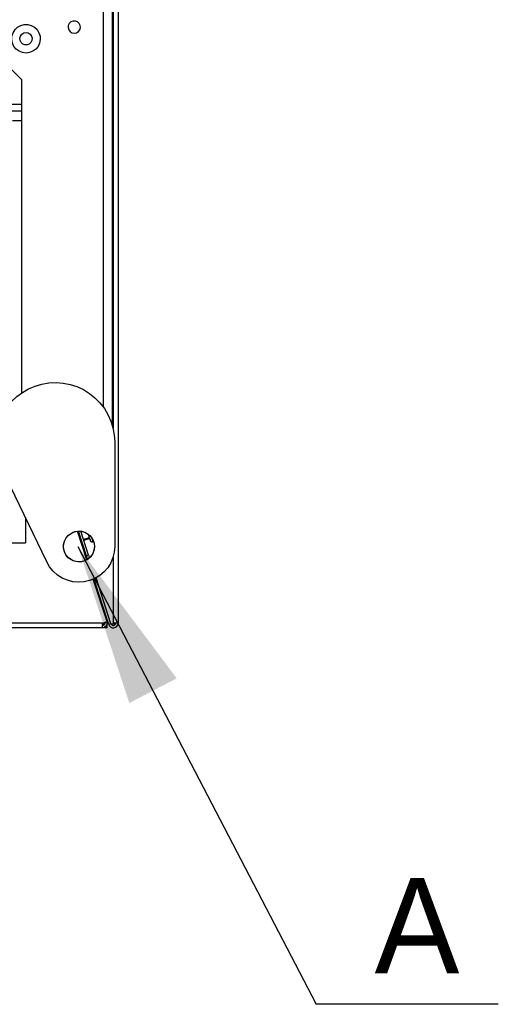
# Model space of a CAD drawing. Header units: millimetres. Extents: x 0 to 39025, y -31299 to 8400.
# Tile 334 of 373: x 15294 to 15495, y 3598 to 4011. Entities that reach past the tile are written whole.
import ezdxf

# ---------------------------------------------------------------- set-up
doc = ezdxf.new("R2010")
doc.units = ezdxf.units.MM
doc.layers.add('ANOTACIJE', color=7, linetype='Continuous')
doc.styles.add('SLDTEXTSTYLE1', font='Montserrat-Regular.ttf')
doc.styles.get("Standard").update_dxf_attribs({"font": 'Montserrat-Regular.ttf'})
doc.dimstyles.new('SLDDIMSTYLE3', dxfattribs={"dimtxt": 0.18, "dimasz": 3.414889, "dimexe": 0, "dimexo": 0.0625, "dimgap": 0, "dimtad": 0, "dimtih": 1, "dimtoh": 1, "dimdec": 0, "dimrnd": 1e-09, "dimzin": 0, "dimdsep": 46, "dimtxsty": 'Standard', "dimsah": 1, "dimcen": 0.09, "dimadec": 0, "dimazin": 0, "dimtfac": 3.414889, "dimtdec": 0, "dimtofl": 0, "dimtmove": 0, "dimatfit": 3, "dimfxl": 1, "dimfrac": 2, "dimtolj": 1, "dimtzin": 0, "dimarcsym": 0})

# ---------------------------------------------------------------- blocks, each defined once
blk = doc.blocks.new('Adapt 2 (spodaj)')
blk.add_circle((1133.61, 34.13), 6.47)
at = {"lineweight": 25}
for points in [[(1150, 712.98), (1150, 712.98), (1150, 1.98), (1150, 1.98)], [(1147.9, 676.3), (1147.9, 676.3), (1147.9, 83.87), (1147.9, 83.87)], [(1143.8, 651.28), (1143.8, 651.28), (1143.8, 92.72), (1143.8, 92.72)], [(1147.6, 651.28), (1147.6, 651.28), (1147.6, 84.99), (1147.6, 84.99)], [(1094.4, 245.28), (1094.4, 245.28), (1109.4, 230.28), (1109.4, 230.28)], [(1109.4, 230.28), (1109.4, 230.28), (1109.4, 212.98), (1109.4, 212.98)], [(1023.1, 219.88), (1023.1, 219.88), (1109.4, 219.88), (1109.4, 219.88)], [(1023.1, 217.08), (1023.1, 217.08), (1109.4, 217.08), (1109.4, 217.08)], [(1109.4, 212.98), (1109.4, 212.98), (1109.4, 98.57), (1109.4, 98.57)], [(1148.6, 77.99), (1148.6, 77.99), (1148.6, 34.12), (1148.6, 34.12)], [(1120.08, 27.62), (1120.08, 27.62), (1101.07, 67.16), (1101.07, 67.16)], [(1111.1, 46.3), (1111.1, 46.3), (1111.1, 35.66), (1111.1, 35.66)], [(1136.95, 28.55), (1136.95, 28.55), (1133.03, 40.59), (1133.03, 40.59)], [(1133.03, 40.59), (1133.03, 40.59), (1135, 34.56), (1135, 34.56)], [(1137.2, 28.71), (1137.2, 28.71), (1133.33, 40.61), (1133.33, 40.61)], [(1136.71, 30.24), (1136.71, 30.24), (1133.34, 40.61), (1133.34, 40.61)], [(1137.66, 30.55), (1137.66, 30.55), (1134.41, 40.57), (1134.41, 40.57)], [(1137.94, 37.81), (1137.94, 37.81), (1135.56, 37.03), (1135.56, 37.03)], [(1135.65, 36.76), (1135.65, 36.76), (1138.02, 37.54), (1138.02, 37.54)], [(1095.49, 35.66), (1095.49, 35.66), (1111.1, 35.66), (1111.1, 35.66)], [(1135, 34.56), (1135, 34.56), (1134.99, 34.56), (1134.99, 34.56)], [(1135.61, 32.66), (1135.61, 32.66), (1135, 34.56), (1135, 34.56)], [(1135.61, 32.66), (1135.61, 32.66), (1135.61, 32.66), (1135.61, 32.66)], [(1136.71, 30.24), (1136.71, 30.24), (1137.66, 30.55), (1137.66, 30.55)], [(1137.21, 28.71), (1137.21, 28.71), (1136.71, 30.24), (1136.71, 30.24)], [(1137.66, 30.55), (1137.66, 30.55), (1138.04, 29.38), (1138.04, 29.38)], [(1147.9, 29.59), (1147.9, 29.59), (1147.9, 1.98), (1147.9, 1.98)], [(1147.05, 1.67), (1147.05, 1.67), (1140.78, 20.95), (1140.78, 20.95)], [(1145.38, 2.6), (1145.38, 2.6), (1139.6, 20.37), (1139.6, 20.37)], [(1146.09, 1.34), (1146.09, 1.34), (1139.87, 20.49), (1139.87, 20.49)], [(1146.09, 1.36), (1146.09, 1.36), (1139.88, 20.5), (1139.88, 20.5)], [(1143.48, 1.98), (1143.48, 1.98), (1097.49, 1.98), (1097.49, 1.98)], [(1143.48, 1.98), (1143.48, 1.98), (1145.38, 2.6), (1145.38, 2.6)], [(1144.29, 1.4), (1144.29, 1.4), (1143.48, 1.4), (1143.48, 1.4)], [(1145.5, 0), (1145.5, 0), (1143.48, 0), (1143.48, 0)], [(1144.33, 2.25), (1144.33, 2.25), (1144.46, 1.84), (1144.46, 1.84)], [(1144.46, 2.1), (1144.46, 2.1), (1144.38, 2.1), (1144.38, 2.1)], [(1145.47, 3.26), (1145.47, 3.26), (1145.01, 3.72), (1145.01, 3.72)], [(1145.48, 3.23), (1145.48, 3.23), (1145.02, 3.69), (1145.02, 3.69)], [(1145.18, 3.2), (1145.18, 3.2), (1145.5, 2.88), (1145.5, 2.88)], [(1145.5, 2.88), (1145.5, 2.88), (1145.28, 2.88), (1145.28, 2.88)], [(1145.6, 2.86), (1145.6, 2.86), (1145.5, 2.86), (1145.5, 2.86)], [(1145.6, 2.86), (1145.6, 2.86), (1145.5, 2.86), (1145.5, 2.86)], [(1145.61, 2.83), (1145.61, 2.83), (1145.5, 2.83), (1145.5, 2.83)], [(1147.05, 1.67), (1147.05, 1.67), (1146.09, 1.36), (1146.09, 1.36)], [(1146.09, 1.34), (1146.09, 1.34), (1146.09, 1.36), (1146.09, 1.36)], [(1146.1, 1.34), (1146.1, 1.34), (1146.09, 1.34), (1146.09, 1.34)], [(1147.11, 1.51), (1147.11, 1.51), (1148, 1.64), (1148, 1.64)], [(1148, 1.62), (1148, 1.62), (1147.12, 1.49), (1147.12, 1.49)], [(1148, 1.98), (1148, 1.98), (1148, 1.64), (1148, 1.64)], [(1148, 1.62), (1148, 1.62), (1148, 1.64), (1148, 1.64)], [(1143.48, -0.02), (1143.48, -0.02), (1097.49, -0.02), (1097.49, -0.02)]]:
    blk.add_open_spline(points, degree=3, dxfattribs=at)
for points, knots in [([(1111.35, 241.38), (1111.35, 241.38), (1112.84, 241.56), (1112.84, 241.56), (1112.84, 241.56), (1114.24, 242.12), (1114.24, 242.12), (1114.24, 242.12), (1115.46, 243), (1115.46, 243), (1115.46, 243), (1116.42, 244.16), (1116.42, 244.16), (1116.42, 244.16), (1117.05, 245.52), (1117.05, 245.52), (1117.05, 245.52), (1117.34, 247), (1117.34, 247), (1117.34, 247), (1117.24, 248.5), (1117.24, 248.5), (1117.24, 248.5), (1116.78, 249.93), (1116.78, 249.93), (1116.78, 249.93), (1115.97, 251.2), (1115.97, 251.2), (1115.97, 251.2), (1114.87, 252.23), (1114.87, 252.23), (1114.87, 252.23), (1113.56, 252.96), (1113.56, 252.96), (1113.56, 252.96), (1112.1, 253.33), (1112.1, 253.33), (1112.1, 253.33), (1110.59, 253.33), (1110.59, 253.33), (1110.59, 253.33), (1109.14, 252.96), (1109.14, 252.96), (1109.14, 252.96), (1107.82, 252.23), (1107.82, 252.23), (1107.82, 252.23), (1106.72, 251.2), (1106.72, 251.2), (1106.72, 251.2), (1105.92, 249.93), (1105.92, 249.93), (1105.92, 249.93), (1105.45, 248.5), (1105.45, 248.5), (1105.45, 248.5), (1105.36, 247), (1105.36, 247), (1105.36, 247), (1105.64, 245.52), (1105.64, 245.52), (1105.64, 245.52), (1106.28, 244.16), (1106.28, 244.16), (1106.28, 244.16), (1107.24, 243), (1107.24, 243), (1107.24, 243), (1108.46, 242.12), (1108.46, 242.12), (1108.46, 242.12), (1109.86, 241.56), (1109.86, 241.56), (1109.86, 241.56), (1111.35, 241.38), (1111.35, 241.38)], [0, 0, 0, 0, 1, 1, 1, 2, 2, 2, 3, 3, 3, 4, 4, 4, 5, 5, 5, 6, 6, 6, 7, 7, 7, 8, 8, 8, 9, 9, 9, 10, 10, 10, 11, 11, 11, 12, 12, 12, 13, 13, 13, 14, 14, 14, 15, 15, 15, 16, 16, 16, 17, 17, 17, 18, 18, 18, 19, 19, 19, 20, 20, 20, 21, 21, 21, 22, 22, 22, 23, 23, 23, 24, 24, 24, 25, 25, 25, 25]), ([(1131.6, 249.68), (1131.6, 249.68), (1130.66, 249.85), (1130.66, 249.85), (1130.66, 249.85), (1129.85, 250.36), (1129.85, 250.36), (1129.85, 250.36), (1129.27, 251.12), (1129.27, 251.12), (1129.27, 251.12), (1129.01, 252.04), (1129.01, 252.04), (1129.01, 252.04), (1129.1, 252.99), (1129.1, 252.99), (1129.1, 252.99), (1129.52, 253.84), (1129.52, 253.84), (1129.52, 253.84), (1130.23, 254.49), (1130.23, 254.49), (1130.23, 254.49), (1131.12, 254.83), (1131.12, 254.83), (1131.12, 254.83), (1132.08, 254.83), (1132.08, 254.83), (1132.08, 254.83), (1132.97, 254.49), (1132.97, 254.49), (1132.97, 254.49), (1133.67, 253.84), (1133.67, 253.84), (1133.67, 253.84), (1134.1, 252.99), (1134.1, 252.99), (1134.1, 252.99), (1134.19, 252.04), (1134.19, 252.04), (1134.19, 252.04), (1133.93, 251.12), (1133.93, 251.12), (1133.93, 251.12), (1133.35, 250.36), (1133.35, 250.36), (1133.35, 250.36), (1132.54, 249.85), (1132.54, 249.85), (1132.54, 249.85), (1131.6, 249.68), (1131.6, 249.68)], [0, 0, 0, 0, 1, 1, 1, 2, 2, 2, 3, 3, 3, 4, 4, 4, 5, 5, 5, 6, 6, 6, 7, 7, 7, 8, 8, 8, 9, 9, 9, 10, 10, 10, 11, 11, 11, 12, 12, 12, 13, 13, 13, 14, 14, 14, 15, 15, 15, 16, 16, 16, 17, 17, 17, 17]), ([(1111.35, 249.98), (1111.35, 249.98), (1110.41, 249.8), (1110.41, 249.8), (1110.41, 249.8), (1109.6, 249.3), (1109.6, 249.3), (1109.6, 249.3), (1109.02, 248.53), (1109.02, 248.53), (1109.02, 248.53), (1108.76, 247.62), (1108.76, 247.62), (1108.76, 247.62), (1108.85, 246.67), (1108.85, 246.67), (1108.85, 246.67), (1109.27, 245.81), (1109.27, 245.81), (1109.27, 245.81), (1109.98, 245.17), (1109.98, 245.17), (1109.98, 245.17), (1110.87, 244.82), (1110.87, 244.82), (1110.87, 244.82), (1111.83, 244.82), (1111.83, 244.82), (1111.83, 244.82), (1112.72, 245.17), (1112.72, 245.17), (1112.72, 245.17), (1113.42, 245.81), (1113.42, 245.81), (1113.42, 245.81), (1113.85, 246.67), (1113.85, 246.67), (1113.85, 246.67), (1113.94, 247.62), (1113.94, 247.62), (1113.94, 247.62), (1113.67, 248.53), (1113.67, 248.53), (1113.67, 248.53), (1113.1, 249.3), (1113.1, 249.3), (1113.1, 249.3), (1112.29, 249.8), (1112.29, 249.8), (1112.29, 249.8), (1111.35, 249.98), (1111.35, 249.98)], [0, 0, 0, 0, 1, 1, 1, 2, 2, 2, 3, 3, 3, 4, 4, 4, 5, 5, 5, 6, 6, 6, 7, 7, 7, 8, 8, 8, 9, 9, 9, 10, 10, 10, 11, 11, 11, 12, 12, 12, 13, 13, 13, 14, 14, 14, 15, 15, 15, 16, 16, 16, 17, 17, 17, 17]), ([(1105.6, 212.98), (1105.6, 212.98), (1105.67, 212.98), (1105.67, 212.98), (1105.67, 212.98), (1105.89, 212.98), (1105.89, 212.98), (1105.89, 212.98), (1106.24, 212.98), (1106.24, 212.98), (1106.24, 212.98), (1106.71, 212.98), (1106.71, 212.98), (1106.71, 212.98), (1107.29, 212.98), (1107.29, 212.98), (1107.29, 212.98), (1107.95, 212.98), (1107.95, 212.98), (1107.95, 212.98), (1108.66, 212.98), (1108.66, 212.98), (1108.66, 212.98), (1109.4, 212.98), (1109.4, 212.98)], [0, 0, 0, 0, 1, 1, 1, 2, 2, 2, 3, 3, 3, 4, 4, 4, 5, 5, 5, 6, 6, 6, 7, 7, 7, 8, 8, 8, 8]), ([(1147.6, 194.57), (1147.6, 194.57), (1147.73, 194.57), (1147.73, 194.57), (1147.73, 194.57), (1147.86, 194.57), (1147.86, 194.57), (1147.86, 194.57), (1147.9, 194.57), (1147.9, 194.57)], [0, 0, 0, 0, 1, 1, 1, 2, 2, 2, 3, 3, 3, 3]), ([(1147.9, 114.57), (1147.9, 114.57), (1147.86, 114.57), (1147.86, 114.57), (1147.86, 114.57), (1147.73, 114.57), (1147.73, 114.57), (1147.73, 114.57), (1147.6, 114.57), (1147.6, 114.57)], [0, 0, 0, 0, 1, 1, 1, 2, 2, 2, 3, 3, 3, 3]), ([(1101.07, 67.16), (1101.07, 67.16), (1099.93, 69.93), (1099.93, 69.93), (1099.93, 69.93), (1099.14, 72.81), (1099.14, 72.81), (1099.14, 72.81), (1098.7, 75.77), (1098.7, 75.77), (1098.7, 75.77), (1098.61, 78.75), (1098.61, 78.75), (1098.61, 78.75), (1098.88, 81.73), (1098.88, 81.73), (1098.88, 81.73), (1099.5, 84.66), (1099.5, 84.66), (1099.5, 84.66), (1100.47, 87.49), (1100.47, 87.49), (1100.47, 87.49), (1101.77, 90.18), (1101.77, 90.18), (1101.77, 90.18), (1103.38, 92.7), (1103.38, 92.7), (1103.38, 92.7), (1105.28, 95.01), (1105.28, 95.01), (1105.28, 95.01), (1107.44, 97.07), (1107.44, 97.07), (1107.44, 97.07), (1109.83, 98.86), (1109.83, 98.86), (1109.83, 98.86), (1112.42, 100.35), (1112.42, 100.35), (1112.42, 100.35), (1115.17, 101.53), (1115.17, 101.53), (1115.17, 101.53), (1118.04, 102.37), (1118.04, 102.37), (1118.04, 102.37), (1120.99, 102.86), (1120.99, 102.86), (1120.99, 102.86), (1123.98, 102.99), (1123.98, 102.99), (1123.98, 102.99), (1126.96, 102.77), (1126.96, 102.77), (1126.96, 102.77), (1129.9, 102.19), (1129.9, 102.19), (1129.9, 102.19), (1132.74, 101.26), (1132.74, 101.26), (1132.74, 101.26), (1135.45, 100.01), (1135.45, 100.01), (1135.45, 100.01), (1137.99, 98.43), (1137.99, 98.43), (1137.99, 98.43), (1140.33, 96.57), (1140.33, 96.57), (1140.33, 96.57), (1142.43, 94.44), (1142.43, 94.44), (1142.43, 94.44), (1144.26, 92.07), (1144.26, 92.07), (1144.26, 92.07), (1145.79, 89.51), (1145.79, 89.51), (1145.79, 89.51), (1147, 86.78), (1147, 86.78), (1147, 86.78), (1147.89, 83.92), (1147.89, 83.92), (1147.89, 83.92), (1148.42, 80.98), (1148.42, 80.98), (1148.42, 80.98), (1148.6, 77.99), (1148.6, 77.99)], [0, 0, 0, 0, 1, 1, 1, 2, 2, 2, 3, 3, 3, 4, 4, 4, 5, 5, 5, 6, 6, 6, 7, 7, 7, 8, 8, 8, 9, 9, 9, 10, 10, 10, 11, 11, 11, 12, 12, 12, 13, 13, 13, 14, 14, 14, 15, 15, 15, 16, 16, 16, 17, 17, 17, 18, 18, 18, 19, 19, 19, 20, 20, 20, 21, 21, 21, 22, 22, 22, 23, 23, 23, 24, 24, 24, 25, 25, 25, 26, 26, 26, 27, 27, 27, 28, 28, 28, 29, 29, 29, 30, 30, 30, 30]), ([(1139.94, 35.56), (1139.94, 35.56), (1139.43, 36.99), (1139.43, 36.99), (1139.43, 36.99), (1138.61, 38.25), (1138.61, 38.25), (1138.61, 38.25), (1137.53, 39.3), (1137.53, 39.3), (1137.53, 39.3), (1136.22, 40.06), (1136.22, 40.06), (1136.22, 40.06), (1134.78, 40.51), (1134.78, 40.51), (1134.78, 40.51), (1133.27, 40.61), (1133.27, 40.61), (1133.27, 40.61), (1131.79, 40.36), (1131.79, 40.36), (1131.79, 40.36), (1130.4, 39.78), (1130.4, 39.78), (1130.4, 39.78), (1129.18, 38.88), (1129.18, 38.88), (1129.18, 38.88), (1128.2, 37.74), (1128.2, 37.74), (1128.2, 37.74), (1127.51, 36.39), (1127.51, 36.39), (1127.51, 36.39), (1127.15, 34.93), (1127.15, 34.93), (1127.15, 34.93), (1127.14, 33.42), (1127.14, 33.42), (1127.14, 33.42), (1127.47, 31.95), (1127.47, 31.95), (1127.47, 31.95), (1128.14, 30.59), (1128.14, 30.59), (1128.14, 30.59), (1129.1, 29.43), (1129.1, 29.43), (1129.1, 29.43), (1130.3, 28.52), (1130.3, 28.52), (1130.3, 28.52), (1131.68, 27.91), (1131.68, 27.91), (1131.68, 27.91), (1133.17, 27.63), (1133.17, 27.63), (1133.17, 27.63), (1134.67, 27.71), (1134.67, 27.71), (1134.67, 27.71), (1136.12, 28.13), (1136.12, 28.13), (1136.12, 28.13), (1137.43, 28.87), (1137.43, 28.87), (1137.43, 28.87), (1138.54, 29.9), (1138.54, 29.9), (1138.54, 29.9), (1139.38, 31.15), (1139.38, 31.15), (1139.38, 31.15), (1139.91, 32.56), (1139.91, 32.56), (1139.91, 32.56), (1140.1, 34.06), (1140.1, 34.06), (1140.1, 34.06), (1139.94, 35.56), (1139.94, 35.56)], [0, 0, 0, 0, 1, 1, 1, 2, 2, 2, 3, 3, 3, 4, 4, 4, 5, 5, 5, 6, 6, 6, 7, 7, 7, 8, 8, 8, 9, 9, 9, 10, 10, 10, 11, 11, 11, 12, 12, 12, 13, 13, 13, 14, 14, 14, 15, 15, 15, 16, 16, 16, 17, 17, 17, 18, 18, 18, 19, 19, 19, 20, 20, 20, 21, 21, 21, 22, 22, 22, 23, 23, 23, 24, 24, 24, 25, 25, 25, 26, 26, 26, 27, 27, 27, 27]), ([(1137.42, 39.37), (1137.42, 39.37), (1137.47, 39.25), (1137.47, 39.25), (1137.47, 39.25), (1137.81, 38.18), (1137.81, 38.18), (1137.81, 38.18), (1138.08, 37.37), (1138.08, 37.37), (1138.08, 37.37), (1138.24, 36.86), (1138.24, 36.86), (1138.24, 36.86), (1138.3, 36.68), (1138.3, 36.68)], [0, 0, 0, 0, 1, 1, 1, 2, 2, 2, 3, 3, 3, 4, 4, 4, 5, 5, 5, 5]), ([(1138.82, 37.99), (1138.82, 37.99), (1138.99, 37.45), (1138.99, 37.45), (1138.99, 37.45), (1139.24, 36.68), (1139.24, 36.68), (1139.24, 36.68), (1139.39, 36.23), (1139.39, 36.23), (1139.39, 36.23), (1139.43, 36.11), (1139.43, 36.11)], [0, 0, 0, 0, 1, 1, 1, 2, 2, 2, 3, 3, 3, 4, 4, 4, 4]), ([(1148.6, 34.12), (1148.6, 34.12), (1148.41, 31.75), (1148.41, 31.75), (1148.41, 31.75), (1147.85, 29.44), (1147.85, 29.44), (1147.85, 29.44), (1146.93, 27.26), (1146.93, 27.26), (1146.93, 27.26), (1145.69, 25.23), (1145.69, 25.23), (1145.69, 25.23), (1144.13, 23.44), (1144.13, 23.44), (1144.13, 23.44), (1142.32, 21.91), (1142.32, 21.91), (1142.32, 21.91), (1140.28, 20.69), (1140.28, 20.69), (1140.28, 20.69), (1138.08, 19.8), (1138.08, 19.8), (1138.08, 19.8), (1135.77, 19.28), (1135.77, 19.28), (1135.77, 19.28), (1133.39, 19.12), (1133.39, 19.12), (1133.39, 19.12), (1131.03, 19.34), (1131.03, 19.34), (1131.03, 19.34), (1128.73, 19.93), (1128.73, 19.93), (1128.73, 19.93), (1126.55, 20.87), (1126.55, 20.87), (1126.55, 20.87), (1124.55, 22.15), (1124.55, 22.15), (1124.55, 22.15), (1122.78, 23.73), (1122.78, 23.73), (1122.78, 23.73), (1121.27, 25.57), (1121.27, 25.57), (1121.27, 25.57), (1120.08, 27.62), (1120.08, 27.62)], [0, 0, 0, 0, 1, 1, 1, 2, 2, 2, 3, 3, 3, 4, 4, 4, 5, 5, 5, 6, 6, 6, 7, 7, 7, 8, 8, 8, 9, 9, 9, 10, 10, 10, 11, 11, 11, 12, 12, 12, 13, 13, 13, 14, 14, 14, 15, 15, 15, 16, 16, 16, 17, 17, 17, 17]), ([(1138.3, 36.68), (1138.3, 36.68), (1138.37, 36.52), (1138.37, 36.52), (1138.37, 36.52), (1138.47, 36.38), (1138.47, 36.38), (1138.47, 36.38), (1138.6, 36.25), (1138.6, 36.25), (1138.6, 36.25), (1138.75, 36.16), (1138.75, 36.16), (1138.75, 36.16), (1138.91, 36.1), (1138.91, 36.1), (1138.91, 36.1), (1139.08, 36.06), (1139.08, 36.06), (1139.08, 36.06), (1139.26, 36.07), (1139.26, 36.07), (1139.26, 36.07), (1139.43, 36.11), (1139.43, 36.11)], [0, 0, 0, 0, 1, 1, 1, 2, 2, 2, 3, 3, 3, 4, 4, 4, 5, 5, 5, 6, 6, 6, 7, 7, 7, 8, 8, 8, 8]), ([(1139.43, 36.11), (1139.43, 36.11), (1139.59, 36.18), (1139.59, 36.18), (1139.59, 36.18), (1139.73, 36.27), (1139.73, 36.27)], [0, 0, 0, 0, 1, 1, 1, 2, 2, 2, 2]), ([(1145.38, 2.6), (1145.38, 2.6), (1145.47, 2.13), (1145.47, 2.13), (1145.47, 2.13), (1145.45, 1.67), (1145.45, 1.67), (1145.45, 1.67), (1145.32, 1.21), (1145.32, 1.21), (1145.32, 1.21), (1145.09, 0.8), (1145.09, 0.8), (1145.09, 0.8), (1144.78, 0.46), (1144.78, 0.46), (1144.78, 0.46), (1144.38, 0.19), (1144.38, 0.19), (1144.38, 0.19), (1143.94, 0.03), (1143.94, 0.03), (1143.94, 0.03), (1143.48, -0.02), (1143.48, -0.02)], [0, 0, 0, 0, 1, 1, 1, 2, 2, 2, 3, 3, 3, 4, 4, 4, 5, 5, 5, 6, 6, 6, 7, 7, 7, 8, 8, 8, 8]), ([(1144.43, 2.29), (1144.43, 2.29), (1144.47, 2.06), (1144.47, 2.06), (1144.47, 2.06), (1144.46, 1.82), (1144.46, 1.82), (1144.46, 1.82), (1144.4, 1.59), (1144.4, 1.59), (1144.4, 1.59), (1144.29, 1.39), (1144.29, 1.39), (1144.29, 1.39), (1144.13, 1.22), (1144.13, 1.22), (1144.13, 1.22), (1143.93, 1.09), (1143.93, 1.09), (1143.93, 1.09), (1143.71, 1.01), (1143.71, 1.01), (1143.71, 1.01), (1143.48, 0.98), (1143.48, 0.98)], [0, 0, 0, 0, 1, 1, 1, 2, 2, 2, 3, 3, 3, 4, 4, 4, 5, 5, 5, 6, 6, 6, 7, 7, 7, 8, 8, 8, 8]), ([(1143.48, -0.02), (1143.48, -0.02), (1143.48, 0.01), (1143.48, 0.01), (1143.48, 0.01), (1143.48, 0.13), (1143.48, 0.13), (1143.48, 0.13), (1143.48, 0.31), (1143.48, 0.31), (1143.48, 0.31), (1143.48, 0.56), (1143.48, 0.56), (1143.48, 0.56), (1143.48, 0.86), (1143.48, 0.86), (1143.48, 0.86), (1143.48, 1.21), (1143.48, 1.21), (1143.48, 1.21), (1143.48, 1.59), (1143.48, 1.59), (1143.48, 1.59), (1143.48, 1.98), (1143.48, 1.98)], [0, 0, 0, 0, 1, 1, 1, 2, 2, 2, 3, 3, 3, 4, 4, 4, 5, 5, 5, 6, 6, 6, 7, 7, 7, 8, 8, 8, 8]), ([(1145.5, 2.1), (1145.5, 2.1), (1145.5, 2.11), (1145.5, 2.11), (1145.5, 2.11), (1145.5, 2.16), (1145.5, 2.16), (1145.5, 2.16), (1145.5, 2.23), (1145.5, 2.23), (1145.5, 2.23), (1145.5, 2.33), (1145.5, 2.33), (1145.5, 2.33), (1145.5, 2.44), (1145.5, 2.44), (1145.5, 2.44), (1145.5, 2.58), (1145.5, 2.58), (1145.5, 2.58), (1145.5, 2.73), (1145.5, 2.73), (1145.5, 2.73), (1145.5, 2.88), (1145.5, 2.88)], [0, 0, 0, 0, 1, 1, 1, 2, 2, 2, 3, 3, 3, 4, 4, 4, 5, 5, 5, 6, 6, 6, 7, 7, 7, 8, 8, 8, 8]), ([(1145.5, 0), (1145.5, 0), (1145.5, 0.08), (1145.5, 0.08), (1145.5, 0.08), (1145.5, 0.31), (1145.5, 0.31), (1145.5, 0.31), (1145.5, 0.65), (1145.5, 0.65), (1145.5, 0.65), (1145.5, 1.05), (1145.5, 1.05), (1145.5, 1.05), (1145.5, 1.45), (1145.5, 1.45), (1145.5, 1.45), (1145.5, 1.79), (1145.5, 1.79), (1145.5, 1.79), (1145.5, 2.02), (1145.5, 2.02), (1145.5, 2.02), (1145.5, 2.1), (1145.5, 2.1)], [0, 0, 0, 0, 1, 1, 1, 2, 2, 2, 3, 3, 3, 4, 4, 4, 5, 5, 5, 6, 6, 6, 7, 7, 7, 8, 8, 8, 8]), ([(1146.09, 1.36), (1146.09, 1.36), (1146.43, 0.74), (1146.43, 0.74), (1146.43, 0.74), (1146.95, 0.27), (1146.95, 0.27), (1146.95, 0.27), (1147.61, 0.01), (1147.61, 0.01), (1147.61, 0.01), (1148.31, 0), (1148.31, 0), (1148.31, 0), (1148.98, 0.23), (1148.98, 0.23), (1148.98, 0.23), (1149.52, 0.68), (1149.52, 0.68), (1149.52, 0.68), (1149.87, 1.28), (1149.87, 1.28), (1149.87, 1.28), (1150, 1.98), (1150, 1.98)], [0, 0, 0, 0, 1, 1, 1, 2, 2, 2, 3, 3, 3, 4, 4, 4, 5, 5, 5, 6, 6, 6, 7, 7, 7, 8, 8, 8, 8]), ([(1147.05, 1.67), (1147.05, 1.67), (1147.21, 1.36), (1147.21, 1.36), (1147.21, 1.36), (1147.48, 1.13), (1147.48, 1.13), (1147.48, 1.13), (1147.8, 0.99), (1147.8, 0.99), (1147.8, 0.99), (1148.16, 0.99), (1148.16, 0.99), (1148.16, 0.99), (1148.49, 1.1), (1148.49, 1.1), (1148.49, 1.1), (1148.76, 1.33), (1148.76, 1.33), (1148.76, 1.33), (1148.94, 1.63), (1148.94, 1.63), (1148.94, 1.63), (1149, 1.98), (1149, 1.98)], [0, 0, 0, 0, 1, 1, 1, 2, 2, 2, 3, 3, 3, 4, 4, 4, 5, 5, 5, 6, 6, 6, 7, 7, 7, 8, 8, 8, 8]), ([(1150, 1.98), (1150, 1.98), (1149.92, 1.98), (1149.92, 1.98), (1149.92, 1.98), (1149.69, 1.98), (1149.69, 1.98), (1149.69, 1.98), (1149.35, 1.98), (1149.35, 1.98), (1149.35, 1.98), (1148.95, 1.98), (1148.95, 1.98), (1148.95, 1.98), (1148.55, 1.98), (1148.55, 1.98), (1148.55, 1.98), (1148.2, 1.98), (1148.2, 1.98), (1148.2, 1.98), (1147.98, 1.98), (1147.98, 1.98), (1147.98, 1.98), (1147.9, 1.98), (1147.9, 1.98)], [0, 0, 0, 0, 1, 1, 1, 2, 2, 2, 3, 3, 3, 4, 4, 4, 5, 5, 5, 6, 6, 6, 7, 7, 7, 8, 8, 8, 8]), ([(1148, 1.64), (1148, 1.64), (1148.38, 1.72), (1148.38, 1.72), (1148.38, 1.72), (1148.71, 1.8), (1148.71, 1.8), (1148.71, 1.8), (1148.92, 1.89), (1148.92, 1.89), (1148.92, 1.89), (1149, 1.98), (1149, 1.98)], [0, 0, 0, 0, 1, 1, 1, 2, 2, 2, 3, 3, 3, 4, 4, 4, 4]), ([(1148, 1.62), (1148, 1.62), (1148.77, 1.7), (1148.77, 1.7), (1148.77, 1.7), (1148.95, 1.73), (1148.95, 1.73)], [0, 0, 0, 0, 1, 1, 1, 2, 2, 2, 2])]:
    blk.add_open_spline(points, degree=3, knots=knots, dxfattribs=at)

msp = doc.modelspace()

# ---------------------------------------------------------------- linework, layer by layer
at = {"layer": 'ANOTACIJE', "color": 0}
msp.add_line((15494.67, 3597.72), (15418.17, 3597.72), dxfattribs=at)

# ---------------------------------------------------------------- block references
at = {"color": 1}
msp.add_blockref('Adapt 2 (spodaj)', (14184.86, 3755.86), dxfattribs=at)

# ---------------------------------------------------------------- texts
at = {"layer": 'ANOTACIJE', "color": 0, "insert": (15442.66, 3610.7), "char_height": 40, "attachment_point": 7, "style": 'SLDTEXTSTYLE1'}
msp.add_mtext('A', dxfattribs=at)

# ---------------------------------------------------------------- leaders
at = {"layer": 'ANOTACIJE', "color": 7}
msp.add_leader([(15318.02, 3790), (15418.17, 3597.72)], dimstyle='SLDDIMSTYLE3', override={"dimscale": 20}, dxfattribs=at)

doc.saveas('drawing.dxf')
